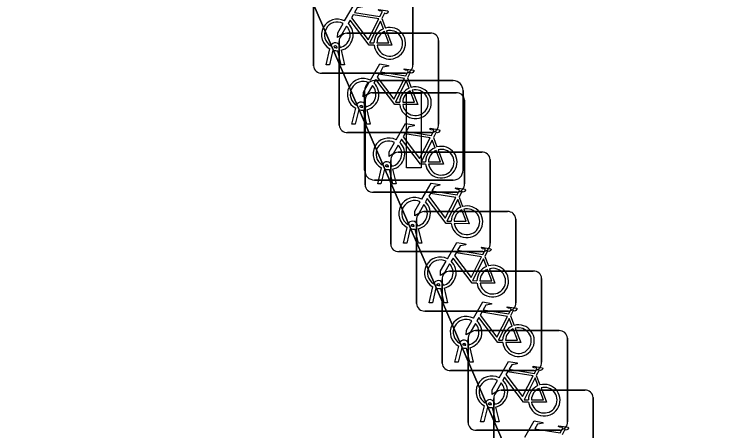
# Model space of a CAD drawing. Extents: x 162026 to 163502, y 387295 to 388169.
# Drawn here: x 162287.32 to 162294.5, y 387476.95 to 387481.13 of the extents above; entities that cross this region are included whole.
import ezdxf

# ---------------------------------------------------------------- set-up
doc = ezdxf.new("R2010")
doc.units = 0
for name, color, linetype in [('IMGEO_Fietsenrek', 7, 'Continuous'), ('IMGEO_Lichtmast', 7, 'Continuous'), ('IMGEO_Pand', 7, 'Continuous'), ('IMGEO_Voetpad_open', 7, 'Continuous')]:
    doc.layers.add(name, color=color, linetype=linetype)

msp = doc.modelspace()

# ---------------------------------------------------------------- linework, layer by layer
at = {"layer": 'IMGEO_Fietsenrek'}
for p, q in [((162290.3305, 387480.6169), (162290.3305, 387481.4578)), ((162290.3305, 387481.4578), (162290.3305, 387480.6169)), ((162291.3295, 387481.4671), (162291.3295, 387480.6262)), ((162291.3295, 387480.6262), (162291.3295, 387481.4671)), ((162291.0172, 387481.0912), (162291.0535, 387480.996)), ((162290.6639, 387480.9445), (162291.5048, 387480.9445)), ((162291.5048, 387480.9445), (162290.6639, 387480.9445)), ((162291.5885, 387480.8701), (162291.5885, 387480.0292)), ((162291.5885, 387480.0292), (162291.5885, 387480.8701)), ((162290.5679, 387480.7979), (162290.5669, 387480.8022)), ((162290.5895, 387480.0199), (162290.5895, 387480.8608)), ((162290.5895, 387480.8608), (162290.5895, 387480.0199)), ((162290.5986, 387480.8094), (162290.6004, 387480.8015)), ((162290.4575, 387480.6263), (162290.4958, 387480.7863)), ((162290.5262, 387480.7741), (162290.4909, 387480.6263)), ((162290.609, 387480.6263), (162290.5751, 387480.768)), ((162290.6074, 387480.7723), (162290.6424, 387480.6263)), ((162290.4909, 387480.6263), (162290.4575, 387480.6263)), ((162290.6424, 387480.6263), (162290.609, 387480.6263)), ((162291.2551, 387480.5425), (162290.4142, 387480.5425)), ((162290.4142, 387480.5425), (162291.2551, 387480.5425)), ((162291.2762, 387480.4942), (162291.3125, 387480.399)), ((162290.9229, 387480.3465), (162291.7638, 387480.3465)), ((162291.7638, 387480.3465), (162290.9229, 387480.3465)), ((162290.8485, 387479.4219), (162290.8485, 387480.2628)), ((162290.8485, 387480.2628), (162290.8485, 387479.4219)), ((162291.8475, 387480.2721), (162291.8475, 387479.4312)), ((162291.8475, 387479.4312), (162291.8475, 387480.2721)), ((162290.7165, 387480.0293), (162290.7548, 387480.1893)), ((162290.7852, 387480.1771), (162290.7499, 387480.0293)), ((162290.8269, 387480.2009), (162290.8259, 387480.2052)), ((162290.868, 387480.0293), (162290.8341, 387480.171)), ((162290.8576, 387480.2124), (162290.8594, 387480.2045)), ((162290.8664, 387480.1753), (162290.9014, 387480.0293)), ((162290.7499, 387480.0293), (162290.7165, 387480.0293)), ((162290.9014, 387480.0293), (162290.868, 387480.0293)), ((162291.5141, 387479.9455), (162290.6732, 387479.9455)), ((162290.6732, 387479.9455), (162291.5141, 387479.9455)), ((162291.5352, 387479.8962), (162291.5715, 387479.801)), ((162291.1809, 387479.7485), (162292.0218, 387479.7485)), ((162292.0218, 387479.7485), (162291.1809, 387479.7485)), ((162291.1065, 387478.8239), (162291.1065, 387479.6648)), ((162291.1065, 387479.6648), (162291.1065, 387478.8239)), ((162292.1055, 387479.6741), (162292.1055, 387478.8332)), ((162292.1055, 387478.8332), (162292.1055, 387479.6741)), ((162290.9755, 387479.4313), (162291.0138, 387479.5913)), ((162291.0442, 387479.5791), (162291.0089, 387479.4313)), ((162291.0859, 387479.6029), (162291.0849, 387479.6072)), ((162291.1166, 387479.6144), (162291.1184, 387479.6065)), ((162291.1254, 387479.5773), (162291.1604, 387479.4313)), ((162291.127, 387479.4313), (162291.0931, 387479.573)), ((162291.0089, 387479.4313), (162290.9755, 387479.4313)), ((162291.1604, 387479.4313), (162291.127, 387479.4313)), ((162291.7731, 387479.3475), (162290.9322, 387479.3475)), ((162290.9322, 387479.3475), (162291.7731, 387479.3475)), ((162291.7932, 387479.2982), (162291.8295, 387479.203)), ((162291.4399, 387479.1515), (162292.2808, 387479.1515)), ((162292.2808, 387479.1515), (162291.4399, 387479.1515)), ((162292.3645, 387479.0771), (162292.3645, 387478.2362)), ((162292.3645, 387478.2362), (162292.3645, 387479.0771)), ((162291.3439, 387479.0049), (162291.3429, 387479.0092)), ((162291.3655, 387478.2269), (162291.3655, 387479.0678)), ((162291.3655, 387479.0678), (162291.3655, 387478.2269)), ((162291.3746, 387479.0164), (162291.3764, 387479.0085)), ((162291.2335, 387478.8333), (162291.2718, 387478.9933)), ((162291.3022, 387478.9811), (162291.2669, 387478.8333)), ((162291.385, 387478.8333), (162291.3511, 387478.975)), ((162291.3834, 387478.9793), (162291.4184, 387478.8333)), ((162291.2669, 387478.8333), (162291.2335, 387478.8333)), ((162291.4184, 387478.8333), (162291.385, 387478.8333)), ((162292.0311, 387478.7495), (162291.1902, 387478.7495)), ((162291.1902, 387478.7495), (162292.0311, 387478.7495)), ((162292.0522, 387478.7012), (162292.0885, 387478.606)), ((162291.6989, 387478.5535), (162292.5398, 387478.5535)), ((162292.5398, 387478.5535), (162291.6989, 387478.5535)), ((162291.6245, 387477.6289), (162291.6245, 387478.4698)), ((162291.6245, 387478.4698), (162291.6245, 387477.6289)), ((162292.6235, 387478.4791), (162292.6235, 387477.6382)), ((162292.6235, 387477.6382), (162292.6235, 387478.4791)), ((162291.4925, 387478.2363), (162291.5308, 387478.3963)), ((162291.5612, 387478.3841), (162291.5259, 387478.2363)), ((162291.6029, 387478.4079), (162291.6019, 387478.4122)), ((162291.644, 387478.2363), (162291.6101, 387478.378)), ((162291.6336, 387478.4194), (162291.6354, 387478.4115)), ((162291.6424, 387478.3823), (162291.6774, 387478.2363)), ((162291.5259, 387478.2363), (162291.4925, 387478.2363)), ((162291.6774, 387478.2363), (162291.644, 387478.2363)), ((162292.2901, 387478.1525), (162291.4492, 387478.1525)), ((162291.4492, 387478.1525), (162292.2901, 387478.1525)), ((162292.3112, 387478.1032), (162292.3475, 387478.008)), ((162291.9579, 387477.9555), (162292.7988, 387477.9555)), ((162292.7988, 387477.9555), (162291.9579, 387477.9555)), ((162291.8835, 387477.0309), (162291.8835, 387477.8718)), ((162291.8835, 387477.8718), (162291.8835, 387477.0309)), ((162292.8825, 387477.8811), (162292.8825, 387477.0402)), ((162292.8825, 387477.0402), (162292.8825, 387477.8811)), ((162291.7515, 387477.6383), (162291.7898, 387477.7983)), ((162291.8202, 387477.7861), (162291.7849, 387477.6383)), ((162291.8619, 387477.8099), (162291.8609, 387477.8142)), ((162291.903, 387477.6383), (162291.8691, 387477.78)), ((162291.8926, 387477.8214), (162291.8944, 387477.8135)), ((162291.9014, 387477.7843), (162291.9364, 387477.6383)), ((162291.7849, 387477.6383), (162291.7515, 387477.6383)), ((162291.9364, 387477.6383), (162291.903, 387477.6383)), ((162292.5491, 387477.5545), (162291.7082, 387477.5545)), ((162291.7082, 387477.5545), (162292.5491, 387477.5545)), ((162292.5702, 387477.5052), (162292.6065, 387477.41)), ((162292.2169, 387477.3575), (162293.0578, 387477.3575)), ((162293.0578, 387477.3575), (162292.2169, 387477.3575)), ((162293.1415, 387477.2831), (162293.1415, 387476.4422)), ((162293.1415, 387476.4422), (162293.1415, 387477.2831)), ((162292.1209, 387477.2119), (162292.1199, 387477.2162)), ((162292.1425, 387476.4329), (162292.1425, 387477.2738)), ((162292.1425, 387477.2738), (162292.1425, 387476.4329)), ((162292.1516, 387477.2234), (162292.1534, 387477.2155)), ((162292.0105, 387477.0403), (162292.0488, 387477.2003)), ((162292.0792, 387477.1881), (162292.0439, 387477.0403)), ((162292.162, 387477.0403), (162292.1281, 387477.182)), ((162292.1604, 387477.1863), (162292.1954, 387477.0403)), ((162292.0439, 387477.0403), (162292.0105, 387477.0403)), ((162292.1954, 387477.0403), (162292.162, 387477.0403)), ((162292.8081, 387476.9565), (162291.9672, 387476.9565)), ((162291.9672, 387476.9565), (162292.8081, 387476.9565))]:
    msp.add_line(p, q, dxfattribs=at)
for points in [[(162290.6431, 387481.0682), (162290.7378, 387481.2317), (162290.824, 387481.2179), (162290.8257, 387481.2092), (162290.7696, 387481.1983), (162290.7434, 387481.153), (162290.9986, 387481.1122)], [(162290.9986, 387481.1122), (162291.0236, 387481.161), (162291.0185, 387481.165), (162290.9953, 387481.1687), (162290.9826, 387481.1762), (162290.9816, 387481.1793), (162290.9838, 387481.1839), (162291.0786, 387481.1688), (162291.0809, 387481.1585), (162291.0715, 387481.1461), (162291.0591, 387481.1397), (162291.0446, 387481.1459), (162291.0172, 387481.0912)], [(162290.9857, 387481.087), (162290.7289, 387481.128), (162290.7122, 387481.0992), (162290.8792, 387480.8789), (162290.9857, 387481.087)], [(162290.6638, 387481.0157), (162290.6122, 387480.9265), (162290.5723, 387480.9005), (162290.5735, 387480.948), (162290.628, 387481.0422)], [(162290.9388, 387480.8235), (162290.8891, 387480.8236), (162290.6984, 387481.0753), (162290.6794, 387481.0425)], [(162291.0337, 387480.989), (162291.0044, 387481.0658), (162290.895, 387480.8477), (162290.9377, 387480.8476)], [(162290.9677, 387480.8475), (162291.0876, 387480.8473), (162291.0444, 387480.9609)], [(162291.0642, 387480.9678), (162291.1192, 387480.8232), (162290.9691, 387480.8235)], [(162290.9021, 387480.4712), (162290.9968, 387480.6347), (162291.083, 387480.6209), (162291.0847, 387480.6122), (162291.0286, 387480.6013), (162291.0024, 387480.556), (162291.2576, 387480.5152)], [(162291.2576, 387480.5152), (162291.2826, 387480.564), (162291.2775, 387480.568), (162291.2543, 387480.5717), (162291.2416, 387480.5792), (162291.2406, 387480.5823), (162291.2428, 387480.5869), (162291.3376, 387480.5718), (162291.3399, 387480.5615), (162291.3305, 387480.5491), (162291.3181, 387480.5427), (162291.3036, 387480.5489), (162291.2762, 387480.4942)], [(162291.2447, 387480.49), (162290.9879, 387480.531), (162290.9712, 387480.5022), (162291.1382, 387480.2819), (162291.2447, 387480.49)], [(162290.9228, 387480.4187), (162290.8712, 387480.3295), (162290.8313, 387480.3035), (162290.8325, 387480.351), (162290.887, 387480.4452)], [(162291.1978, 387480.2265), (162291.1481, 387480.2266), (162290.9574, 387480.4783), (162290.9384, 387480.4455)], [(162291.2927, 387480.392), (162291.2634, 387480.4688), (162291.154, 387480.2507), (162291.1967, 387480.2506)], [(162291.2267, 387480.2505), (162291.3466, 387480.2503), (162291.3034, 387480.3639)], [(162291.3232, 387480.3708), (162291.3782, 387480.2262), (162291.2281, 387480.2265)], [(162291.1611, 387479.8732), (162291.2558, 387480.0367), (162291.342, 387480.0229), (162291.3437, 387480.0142), (162291.2876, 387480.0033), (162291.2614, 387479.958), (162291.5166, 387479.9172)], [(162291.5037, 387479.892), (162291.2469, 387479.933), (162291.2302, 387479.9042), (162291.3972, 387479.6839), (162291.5037, 387479.892)], [(162291.5166, 387479.9172), (162291.5416, 387479.966), (162291.5365, 387479.97), (162291.5133, 387479.9737), (162291.5006, 387479.9812), (162291.4996, 387479.9843), (162291.5018, 387479.9889), (162291.5966, 387479.9738), (162291.5989, 387479.9635), (162291.5895, 387479.9511), (162291.5771, 387479.9447), (162291.5626, 387479.9509), (162291.5352, 387479.8962)], [(162291.4568, 387479.6285), (162291.4071, 387479.6286), (162291.2164, 387479.8803), (162291.1974, 387479.8475)], [(162291.5517, 387479.794), (162291.5224, 387479.8708), (162291.413, 387479.6527), (162291.4557, 387479.6526)], [(162291.1818, 387479.8207), (162291.1302, 387479.7315), (162291.0903, 387479.7055), (162291.0915, 387479.753), (162291.146, 387479.8472)], [(162291.4857, 387479.6525), (162291.6056, 387479.6523), (162291.5624, 387479.7659)], [(162291.5822, 387479.7728), (162291.6372, 387479.6282), (162291.4871, 387479.6285)], [(162291.4191, 387479.2752), (162291.5138, 387479.4387), (162291.6, 387479.4249), (162291.6017, 387479.4162), (162291.5456, 387479.4053), (162291.5194, 387479.36), (162291.7746, 387479.3192)], [(162291.7746, 387479.3192), (162291.7996, 387479.368), (162291.7945, 387479.372), (162291.7713, 387479.3757), (162291.7586, 387479.3832), (162291.7576, 387479.3863), (162291.7598, 387479.3909), (162291.8546, 387479.3758), (162291.8569, 387479.3655), (162291.8475, 387479.3531), (162291.8351, 387479.3467), (162291.8206, 387479.3529), (162291.7932, 387479.2982)], [(162291.7617, 387479.294), (162291.5049, 387479.335), (162291.4882, 387479.3062), (162291.6552, 387479.0859), (162291.7617, 387479.294)], [(162291.4398, 387479.2227), (162291.3882, 387479.1335), (162291.3483, 387479.1075), (162291.3495, 387479.155), (162291.404, 387479.2492)], [(162291.7148, 387479.0305), (162291.6651, 387479.0306), (162291.4744, 387479.2823), (162291.4554, 387479.2495)], [(162291.8097, 387479.196), (162291.7804, 387479.2728), (162291.671, 387479.0547), (162291.7137, 387479.0546)], [(162291.7437, 387479.0545), (162291.8636, 387479.0543), (162291.8204, 387479.1679)], [(162291.8402, 387479.1748), (162291.8952, 387479.0302), (162291.7451, 387479.0305)], [(162291.6781, 387478.6782), (162291.7728, 387478.8417), (162291.859, 387478.8279), (162291.8607, 387478.8192), (162291.8046, 387478.8083), (162291.7784, 387478.763), (162292.0336, 387478.7222)], [(162292.0336, 387478.7222), (162292.0586, 387478.771), (162292.0535, 387478.775), (162292.0303, 387478.7787), (162292.0176, 387478.7862), (162292.0166, 387478.7893), (162292.0188, 387478.7939), (162292.1136, 387478.7788), (162292.1159, 387478.7685), (162292.1065, 387478.7561), (162292.0941, 387478.7497), (162292.0796, 387478.7559), (162292.0522, 387478.7012)], [(162292.0207, 387478.697), (162291.7639, 387478.738), (162291.7472, 387478.7092), (162291.9142, 387478.4889), (162292.0207, 387478.697)], [(162291.6988, 387478.6257), (162291.6472, 387478.5365), (162291.6073, 387478.5105), (162291.6085, 387478.558), (162291.663, 387478.6522)], [(162291.9738, 387478.4335), (162291.9241, 387478.4336), (162291.7334, 387478.6853), (162291.7144, 387478.6525)], [(162292.0687, 387478.599), (162292.0394, 387478.6758), (162291.93, 387478.4577), (162291.9727, 387478.4576)], [(162292.0027, 387478.4575), (162292.1226, 387478.4573), (162292.0794, 387478.5709)], [(162292.0992, 387478.5778), (162292.1542, 387478.4332), (162292.0041, 387478.4335)], [(162291.9371, 387478.0802), (162292.0318, 387478.2437), (162292.118, 387478.2299), (162292.1197, 387478.2212), (162292.0636, 387478.2103), (162292.0374, 387478.165), (162292.2926, 387478.1242)], [(162292.2797, 387478.099), (162292.0229, 387478.14), (162292.0062, 387478.1112), (162292.1732, 387477.8909), (162292.2797, 387478.099)], [(162292.2926, 387478.1242), (162292.3176, 387478.173), (162292.3125, 387478.177), (162292.2893, 387478.1807), (162292.2766, 387478.1882), (162292.2756, 387478.1913), (162292.2778, 387478.1959), (162292.3726, 387478.1808), (162292.3749, 387478.1705), (162292.3655, 387478.1581), (162292.3531, 387478.1517), (162292.3386, 387478.1579), (162292.3112, 387478.1032)], [(162292.2328, 387477.8355), (162292.1831, 387477.8356), (162291.9924, 387478.0873), (162291.9734, 387478.0545)], [(162292.3277, 387478.001), (162292.2984, 387478.0778), (162292.189, 387477.8597), (162292.2317, 387477.8596)], [(162291.9578, 387478.0277), (162291.9062, 387477.9385), (162291.8663, 387477.9125), (162291.8675, 387477.96), (162291.922, 387478.0542)], [(162292.2617, 387477.8595), (162292.3816, 387477.8593), (162292.3384, 387477.9729)], [(162292.3582, 387477.9798), (162292.4132, 387477.8352), (162292.2631, 387477.8355)], [(162292.1961, 387477.4822), (162292.2908, 387477.6457), (162292.377, 387477.6319), (162292.3787, 387477.6232), (162292.3226, 387477.6123), (162292.2964, 387477.567), (162292.5516, 387477.5262)], [(162292.5516, 387477.5262), (162292.5766, 387477.575), (162292.5715, 387477.579), (162292.5483, 387477.5827), (162292.5356, 387477.5902), (162292.5346, 387477.5933), (162292.5368, 387477.5979), (162292.6316, 387477.5828), (162292.6339, 387477.5725), (162292.6245, 387477.5601), (162292.6121, 387477.5537), (162292.5976, 387477.5599), (162292.5702, 387477.5052)], [(162292.5387, 387477.501), (162292.2819, 387477.542), (162292.2652, 387477.5132), (162292.4322, 387477.2929), (162292.5387, 387477.501)], [(162292.2168, 387477.4297), (162292.1652, 387477.3405), (162292.1253, 387477.3145), (162292.1265, 387477.362), (162292.181, 387477.4562)], [(162292.4918, 387477.2375), (162292.4421, 387477.2376), (162292.2514, 387477.4893), (162292.2324, 387477.4565)], [(162292.5867, 387477.403), (162292.5574, 387477.4798), (162292.448, 387477.2617), (162292.4907, 387477.2616)], [(162292.5207, 387477.2615), (162292.6406, 387477.2613), (162292.5974, 387477.3749)], [(162292.6172, 387477.3818), (162292.6722, 387477.2372), (162292.5221, 387477.2375)], [(162292.4551, 387476.8842), (162292.5498, 387477.0477), (162292.636, 387477.0339), (162292.6377, 387477.0252), (162292.5816, 387477.0143), (162292.5554, 387476.969), (162292.8106, 387476.9282)], [(162292.8106, 387476.9282), (162292.8356, 387476.977), (162292.8305, 387476.981), (162292.8073, 387476.9847), (162292.7946, 387476.9922), (162292.7936, 387476.9953), (162292.7958, 387476.9999), (162292.8906, 387476.9848), (162292.8929, 387476.9745), (162292.8835, 387476.9621), (162292.8711, 387476.9557), (162292.8566, 387476.9619), (162292.8292, 387476.9072)]]:
    msp.add_lwpolyline(points, dxfattribs=at)
for centre, radius, start, end in [((162290.5701, 387480.9269), 0.159, 62.67661, 242.13685), ((162290.5701, 387480.9269), 0.129, 63.31916, 238.90302), ((162290.5701, 387480.9269), 0.129, 283.60429, 43.43025), ((162290.5701, 387480.9269), 0.159, 283.5766, 46.60424), ((162290.6672, 387480.8666), 0.0779, 92.4484, 184.28452), ((162290.6672, 387480.8666), 0.0779, 92.4484, 184.28452), ((162291.0967, 387480.8429), 0.159, 113.3408, 178.32165), ((162291.0967, 387480.8429), 0.159, 187.0065, 105.77075), ((162291.0967, 387480.8429), 0.129, 113.92302, 177.95563), ((162291.0967, 387480.8429), 0.129, 188.67146, 104.58832), ((162291.5106, 387480.8668), 0.0779, 2.4484, 94.28452), ((162291.5106, 387480.8668), 0.0779, 2.4484, 94.28452), ((162290.5499, 387480.7983), 0.0499, 12.8025, 158.69338), ((162290.5499, 387480.7983), 0.0174, 12.8025, 163.45023), ((162290.5701, 387480.9269), 0.129, 253.41502, 269.02044), ((162290.5701, 387480.9269), 0.159, 253.99666, 271.78671), ((162290.4084, 387480.6202), 0.0779, 182.4484, 274.28452), ((162290.4084, 387480.6202), 0.0779, 182.4484, 274.28452), ((162291.2518, 387480.6204), 0.0779, 272.4484, 4.28452), ((162291.2518, 387480.6204), 0.0779, 272.4484, 4.28452), ((162290.8291, 387480.3299), 0.159, 62.67661, 242.13685), ((162290.8291, 387480.3299), 0.129, 63.31916, 238.90302), ((162290.8291, 387480.3299), 0.159, 283.5766, 46.60424), ((162290.8291, 387480.3299), 0.129, 283.60429, 43.43025), ((162291.3557, 387480.2459), 0.159, 113.3408, 178.32165), ((162291.3557, 387480.2459), 0.159, 187.0065, 105.77075), ((162291.3557, 387480.2459), 0.129, 113.92302, 177.95563), ((162291.3557, 387480.2459), 0.129, 188.67146, 104.58832), ((162290.9262, 387480.2686), 0.0779, 92.4484, 184.28452), ((162290.9262, 387480.2686), 0.0779, 92.4484, 184.28452), ((162291.7696, 387480.2688), 0.0779, 2.4484, 94.28452), ((162291.7696, 387480.2688), 0.0779, 2.4484, 94.28452), ((162290.8089, 387480.2013), 0.0499, 12.8025, 158.69338), ((162290.8291, 387480.3299), 0.159, 253.99666, 271.78671), ((162290.8089, 387480.2013), 0.0174, 12.8025, 163.45023), ((162290.8291, 387480.3299), 0.129, 253.41502, 269.02044), ((162290.6674, 387480.0232), 0.0779, 182.4484, 274.28452), ((162290.6674, 387480.0232), 0.0779, 182.4484, 274.28452), ((162291.5108, 387480.0234), 0.0779, 272.4484, 4.28452), ((162291.5108, 387480.0234), 0.0779, 272.4484, 4.28452), ((162291.0881, 387479.7319), 0.159, 62.67661, 242.13685), ((162291.0881, 387479.7319), 0.129, 63.31916, 238.90302), ((162291.0881, 387479.7319), 0.129, 283.60429, 43.43025), ((162291.0881, 387479.7319), 0.159, 283.5766, 46.60424), ((162291.6147, 387479.6479), 0.159, 113.3408, 178.32165), ((162291.6147, 387479.6479), 0.159, 187.0065, 105.77075), ((162291.1842, 387479.6706), 0.0779, 92.4484, 184.28452), ((162291.1842, 387479.6706), 0.0779, 92.4484, 184.28452), ((162291.6147, 387479.6479), 0.129, 113.92302, 177.95563), ((162291.6147, 387479.6479), 0.129, 188.67146, 104.58832), ((162292.0276, 387479.6708), 0.0779, 2.4484, 94.28452), ((162292.0276, 387479.6708), 0.0779, 2.4484, 94.28452), ((162291.0679, 387479.6033), 0.0499, 12.8025, 158.69338), ((162291.0881, 387479.7319), 0.159, 253.99666, 271.78671), ((162291.0679, 387479.6033), 0.0174, 12.8025, 163.45023), ((162291.0881, 387479.7319), 0.129, 253.41502, 269.02044), ((162291.7698, 387479.4254), 0.0779, 272.4484, 4.28452), ((162291.7698, 387479.4254), 0.0779, 272.4484, 4.28452), ((162290.9264, 387479.4252), 0.0779, 182.4484, 274.28452), ((162290.9264, 387479.4252), 0.0779, 182.4484, 274.28452), ((162291.3461, 387479.1339), 0.159, 62.67661, 242.13685), ((162291.3461, 387479.1339), 0.129, 63.31916, 238.90302), ((162291.3461, 387479.1339), 0.129, 283.60429, 43.43025), ((162291.3461, 387479.1339), 0.159, 283.5766, 46.60424), ((162291.4432, 387479.0736), 0.0779, 92.4484, 184.28452), ((162291.4432, 387479.0736), 0.0779, 92.4484, 184.28452), ((162291.8727, 387479.0499), 0.159, 113.3408, 178.32165), ((162291.8727, 387479.0499), 0.159, 187.0065, 105.77075), ((162291.8727, 387479.0499), 0.129, 113.92302, 177.95563), ((162291.8727, 387479.0499), 0.129, 188.67146, 104.58832), ((162292.2866, 387479.0738), 0.0779, 2.4484, 94.28452), ((162292.2866, 387479.0738), 0.0779, 2.4484, 94.28452), ((162291.3259, 387479.0053), 0.0499, 12.8025, 158.69338), ((162291.3259, 387479.0053), 0.0174, 12.8025, 163.45023), ((162291.3461, 387479.1339), 0.129, 253.41502, 269.02044), ((162291.3461, 387479.1339), 0.159, 253.99666, 271.78671), ((162291.1844, 387478.8272), 0.0779, 182.4484, 274.28452), ((162291.1844, 387478.8272), 0.0779, 182.4484, 274.28452), ((162292.0278, 387478.8274), 0.0779, 272.4484, 4.28452), ((162292.0278, 387478.8274), 0.0779, 272.4484, 4.28452), ((162291.6051, 387478.5369), 0.159, 62.67661, 242.13685), ((162291.6051, 387478.5369), 0.129, 63.31916, 238.90302), ((162291.6051, 387478.5369), 0.159, 283.5766, 46.60424), ((162291.6051, 387478.5369), 0.129, 283.60429, 43.43025), ((162292.1317, 387478.4529), 0.159, 113.3408, 178.32165), ((162292.1317, 387478.4529), 0.159, 187.0065, 105.77075), ((162292.1317, 387478.4529), 0.129, 113.92302, 177.95563), ((162292.1317, 387478.4529), 0.129, 188.67146, 104.58832), ((162291.7022, 387478.4756), 0.0779, 92.4484, 184.28452), ((162291.7022, 387478.4756), 0.0779, 92.4484, 184.28452), ((162292.5456, 387478.4758), 0.0779, 2.4484, 94.28452), ((162292.5456, 387478.4758), 0.0779, 2.4484, 94.28452), ((162291.5849, 387478.4083), 0.0499, 12.8025, 158.69338), ((162291.5849, 387478.4083), 0.0174, 12.8025, 163.45023), ((162291.6051, 387478.5369), 0.159, 253.99666, 271.78671), ((162291.6051, 387478.5369), 0.129, 253.41502, 269.02044), ((162291.4434, 387478.2302), 0.0779, 182.4484, 274.28452), ((162291.4434, 387478.2302), 0.0779, 182.4484, 274.28452), ((162292.2868, 387478.2304), 0.0779, 272.4484, 4.28452), ((162292.2868, 387478.2304), 0.0779, 272.4484, 4.28452), ((162291.8641, 387477.9389), 0.159, 62.67661, 242.13685), ((162291.8641, 387477.9389), 0.129, 63.31916, 238.90302), ((162291.8641, 387477.9389), 0.129, 283.60429, 43.43025), ((162291.8641, 387477.9389), 0.159, 283.5766, 46.60424), ((162292.3907, 387477.8549), 0.159, 113.3408, 178.32165), ((162292.3907, 387477.8549), 0.159, 187.0065, 105.77075), ((162291.9612, 387477.8776), 0.0779, 92.4484, 184.28452), ((162291.9612, 387477.8776), 0.0779, 92.4484, 184.28452), ((162292.3907, 387477.8549), 0.129, 113.92302, 177.95563), ((162292.3907, 387477.8549), 0.129, 188.67146, 104.58832), ((162292.8046, 387477.8778), 0.0779, 2.4484, 94.28452), ((162292.8046, 387477.8778), 0.0779, 2.4484, 94.28452), ((162291.8439, 387477.8103), 0.0499, 12.8025, 158.69338), ((162291.8641, 387477.9389), 0.159, 253.99666, 271.78671), ((162291.8439, 387477.8103), 0.0174, 12.8025, 163.45023), ((162291.8641, 387477.9389), 0.129, 253.41502, 269.02044), ((162292.5458, 387477.6324), 0.0779, 272.4484, 4.28452), ((162292.5458, 387477.6324), 0.0779, 272.4484, 4.28452), ((162291.7024, 387477.6322), 0.0779, 182.4484, 274.28452), ((162291.7024, 387477.6322), 0.0779, 182.4484, 274.28452), ((162292.1231, 387477.3409), 0.159, 62.67661, 242.13685), ((162292.1231, 387477.3409), 0.129, 63.31916, 238.90302), ((162292.1231, 387477.3409), 0.129, 283.60429, 43.43025), ((162292.1231, 387477.3409), 0.159, 283.5766, 46.60424), ((162292.2202, 387477.2796), 0.0779, 92.4484, 184.28452), ((162292.2202, 387477.2796), 0.0779, 92.4484, 184.28452), ((162292.6497, 387477.2569), 0.159, 113.3408, 178.32165), ((162292.6497, 387477.2569), 0.159, 187.0065, 105.77075), ((162292.6497, 387477.2569), 0.129, 113.92302, 177.95563), ((162292.6497, 387477.2569), 0.129, 188.67146, 104.58832), ((162293.0636, 387477.2798), 0.0779, 2.4484, 94.28452), ((162293.0636, 387477.2798), 0.0779, 2.4484, 94.28452), ((162292.1029, 387477.2123), 0.0499, 12.8025, 158.69338), ((162292.1029, 387477.2123), 0.0174, 12.8025, 163.45023), ((162292.1231, 387477.3409), 0.129, 253.41502, 269.02044), ((162292.1231, 387477.3409), 0.159, 253.99666, 271.78671), ((162291.9614, 387477.0342), 0.0779, 182.4484, 274.28452), ((162291.9614, 387477.0342), 0.0779, 182.4484, 274.28452), ((162292.8048, 387477.0344), 0.0779, 272.4484, 4.28452), ((162292.8048, 387477.0344), 0.0779, 272.4484, 4.28452)]:
    msp.add_arc(centre, radius, start, end, dxfattribs=at)
at = {"layer": 'IMGEO_Lichtmast'}
for p, q in [((162290.9441, 387480.4675), (162291.7339, 387480.4675)), ((162291.7339, 387480.4675), (162290.9441, 387480.4675)), ((162290.8441, 387479.5685), (162290.8441, 387480.3675)), ((162290.8441, 387480.3675), (162290.8441, 387479.5685)), ((162291.8339, 387480.3675), (162291.8339, 387479.5685)), ((162291.8339, 387479.5685), (162291.8339, 387480.3675)), ((162291.7339, 387479.4685), (162290.9441, 387479.4685)), ((162290.9441, 387479.4685), (162291.7339, 387479.4685))]:
    msp.add_line(p, q, dxfattribs=at)
msp.add_lwpolyline([(162291.264, 387480.343), (162291.414, 387480.343), (162291.414, 387479.593), (162291.264, 387479.593), (162291.264, 387480.343)], dxfattribs=at)
for centre, start, end in [((162290.9441, 387480.3675), 90, 180), ((162290.9441, 387480.3675), 90, 180), ((162291.7339, 387480.3675), 0, 90), ((162291.7339, 387480.3675), 360, 90), ((162290.9441, 387479.5685), 180, 270), ((162290.9441, 387479.5685), 180, 270), ((162291.7339, 387479.5685), 270, 0), ((162291.7339, 387479.5685), 270, 0)]:
    msp.add_arc(centre, 0.1, start, end, dxfattribs=at)
at = {"layer": 'IMGEO_Pand'}
msp.add_lwpolyline([(162287.708, 387487.29), (162289.996, 387490.573), (162285.892, 387500), (162285.808, 387500.194), (162285.694, 387500.206), (162276.651, 387501.192), (162275.766, 387500), (162269.553, 387491.637), (162271.82, 387486.395), (162274.599, 387486.092), (162277.893, 387478.191), (162274.719, 387473.867), (162274.479, 387473.539), (162273.349, 387472), (162276.784, 387463.941), (162280.133, 387463.497), (162278.897, 387466.434), (162294.112, 387472.505)], close=True, dxfattribs=at)
at = {"layer": 'IMGEO_Voetpad_open'}
msp.add_lwpolyline([(162342.851, 387499.633), (162315.859, 387502.639), (162318.177, 387500), (162320.407, 387497.461), (162310.872, 387484.483), (162310.539, 387484.029), (162298.229, 387485.888), (162293.758, 387496.206), (162291.762, 387495.313), (162289.996, 387490.573), (162287.708, 387487.29), (162294.112, 387472.505), (162292.215, 387469.541), (162293.144, 387466.992), (162297.036, 387466.568), (162297.706, 387467.617), (162303.078, 387467.032), (162311.025, 387477.679), (162314.702, 387477.278), (162319.71, 387483.814), (162325.748, 387483.156), (162332.69, 387482.34), (162330.706, 387486.601), (162329.102, 387490.046)], dxfattribs=at)

doc.saveas('drawing.dxf')
